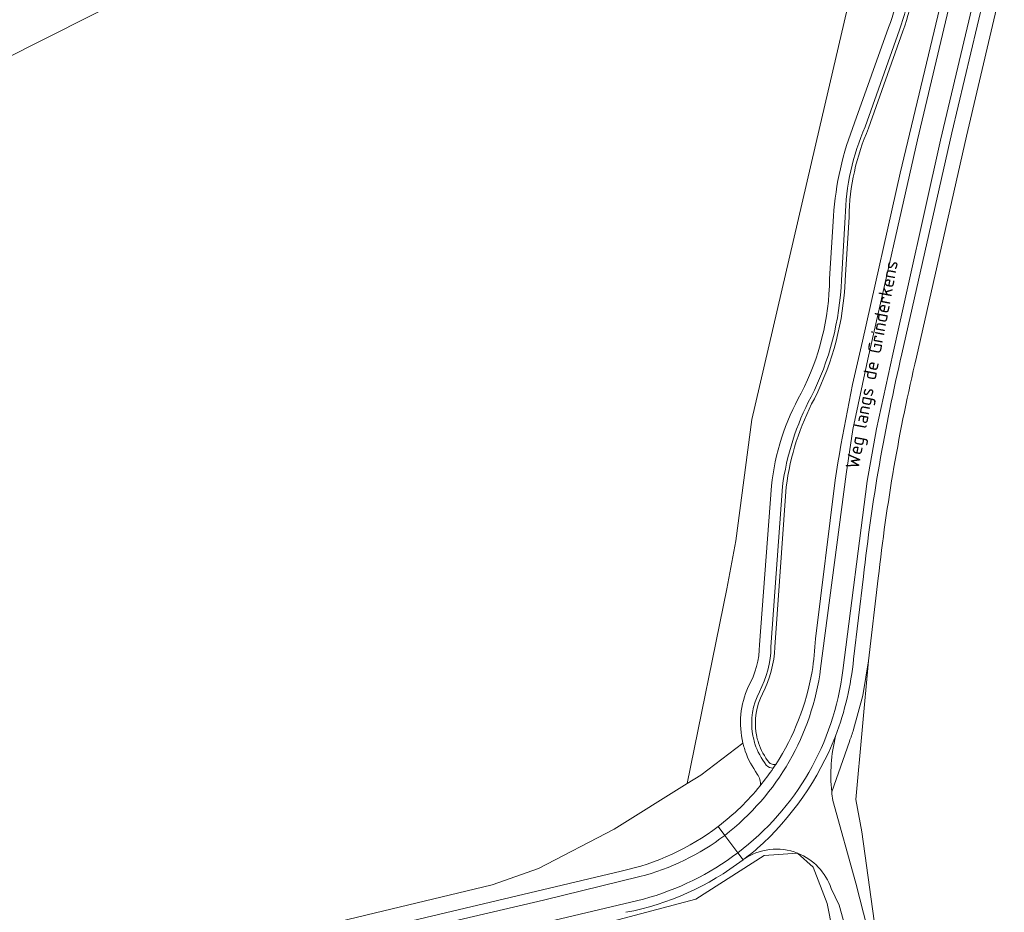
# Model space of a CAD drawing. Extents: x 184422 to 188298, y 343471 to 350189.
# Tile 372 of 513: x 187230 to 187363, y 348531 to 348652. Entities that reach past the tile are written whole.
import ezdxf
from ezdxf.enums import TextEntityAlignment as Align

# ---------------------------------------------------------------- set-up
doc = ezdxf.new("R2010")
doc.units = 0
for name, color, linetype, lineweight in [('B-WA-GR-BEPLANTING_CULTUUR_HEESTERS-GV', 252, 'Continuous', 18), ('B-WA-GR-BOUWLAND-GV', 252, 'Continuous', 13), ('B-WA-GR-FRUITTEELT-GV', 252, 'Continuous', 13), ('B-WA-GR-GROENVOORZIENING-GV', 252, 'Continuous', 18), ('B-WA-OG-TERREIN_CULTUURSCHEIDING-GV', 252, 'Continuous', 18), ('B-WA-OG-TOPOGRAFIE-T18', 252, 'Continuous', 18), ('B-WA-OG-WEG-GV', 252, 'Continuous', 18), ('B-WA-VH-ONVERHARD-GV', 252, 'Continuous', 18), ('B-WA-VH-VERHARDING_ASFALT-GV', 252, 'Continuous', 18), ('B-WA-VH-VERHARDING_HALFVERHARDING_GRIND-GV', 252, 'Continuous', 18)]:
    doc.layers.add(name, color=color, linetype=linetype, lineweight=lineweight)
doc.styles.add('NLCS-ISO-M1000-T18', font='NLCS-ISO.ttf', dxfattribs={"height": 1.8})

msp = doc.modelspace()

# ---------------------------------------------------------------- linework, layer by layer
at = {"layer": 'B-WA-GR-BEPLANTING_CULTUUR_HEESTERS-GV'}
for points in [[(187350.416, 348661.615, -0.0969329), (187348.661, 348650.233)], [(187350.416, 348661.615, -0.0969329), (187348.661, 348650.233)], [(187350.416, 348661.615, -0.0969329), (187348.661, 348650.233)], [(187349.132, 348650.065, 0.0971601), (187350.914, 348661.665)], [(187349.132, 348650.065, 0.0971601), (187350.914, 348661.665)], [(187349.132, 348650.065, 0.0971601), (187350.914, 348661.665)], [(187344.047, 348637.173, 0.0999444), (187341.373, 348625.029)], [(187344.047, 348637.173, 0.0999444), (187341.373, 348625.029)], [(187344.047, 348637.173, 0.0999444), (187341.373, 348625.029)], [(187341.873, 348625.009, -0.10025), (187344.512, 348636.988)], [(187341.873, 348625.009, -0.10025), (187344.512, 348636.988)], [(187341.873, 348625.009, -0.10025), (187344.512, 348636.988)], [(187340.847, 348616.549, -0.1084358), (187336.76, 348600.805)], [(187340.847, 348616.549, -0.1084358), (187336.76, 348600.805)], [(187340.847, 348616.549, -0.1084358), (187336.76, 348600.805)], [(187337.204, 348600.575, 0.1084619), (187341.346, 348616.524)], [(187337.204, 348600.575, 0.1084619), (187341.346, 348616.524)], [(187337.204, 348600.575, 0.1084619), (187341.346, 348616.524)], [(187336.76, 348600.805, 0.0897683), (187332.916, 348588.752)], [(187336.76, 348600.805, 0.0897683), (187332.916, 348588.752)], [(187336.76, 348600.805, 0.0897683), (187332.916, 348588.752)], [(187333.414, 348588.702, -0.089772), (187337.204, 348600.575)], [(187333.414, 348588.702, -0.089772), (187337.204, 348600.575)], [(187333.414, 348588.702, -0.089772), (187337.204, 348600.575)], [(187331.369, 348567.159, -0.1131642), (187329.807, 348561.121)], [(187331.369, 348567.159, -0.1131642), (187329.807, 348561.121)], [(187331.369, 348567.159, -0.1131642), (187329.807, 348561.121)], [(187330.238, 348560.866, 0.1134926), (187331.868, 348567.134)], [(187330.238, 348560.866, 0.1134926), (187331.868, 348567.134)], [(187330.238, 348560.866, 0.1134926), (187331.868, 348567.134)], [(187329.807, 348561.121, 0.1632211), (187328.89, 348555.43)], [(187329.807, 348561.121, 0.1632211), (187328.89, 348555.43)], [(187329.807, 348561.121, 0.1632211), (187328.89, 348555.43)], [(187329.383, 348555.511, -0.1622582), (187330.238, 348560.866)], [(187329.383, 348555.511, -0.1622582), (187330.238, 348560.866)], [(187329.383, 348555.511, -0.1622582), (187330.238, 348560.866)], [(187328.89, 348555.43, 0.0154257), (187328.992, 348554.906)], [(187328.89, 348555.43, 0.0154257), (187328.992, 348554.906)], [(187328.89, 348555.43, 0.0154257), (187328.992, 348554.906)], [(187328.992, 348554.906, 0.0222455), (187329.209, 348554.115)], [(187328.992, 348554.906, 0.0222455), (187329.209, 348554.115)], [(187328.992, 348554.906, 0.0222455), (187329.209, 348554.115)], [(187329.48, 348555.017, -0.0144095), (187329.383, 348555.511)], [(187329.48, 348555.017, -0.0144095), (187329.383, 348555.511)], [(187329.48, 348555.017, -0.0144095), (187329.383, 348555.511)], [(187329.685, 348554.269, -0.0238663), (187329.48, 348555.017)], [(187329.685, 348554.269, -0.0238663), (187329.48, 348555.017)], [(187329.685, 348554.269, -0.0238663), (187329.48, 348555.017)], [(187329.209, 348554.115, 0.0899472), (187330.74, 348551.262)], [(187329.209, 348554.115, 0.0899472), (187330.74, 348551.262)], [(187329.209, 348554.115, 0.0899472), (187330.74, 348551.262)], [(187331.124, 348551.583, -0.0896775), (187329.685, 348554.269)], [(187331.124, 348551.583, -0.0896775), (187329.685, 348554.269)], [(187331.124, 348551.583, -0.0896775), (187329.685, 348554.269)], [(187330.74, 348551.262, 0.219358), (187331.675, 348550.841)], [(187330.74, 348551.262, 0.219358), (187331.675, 348550.841)], [(187330.74, 348551.262, 0.219358), (187331.675, 348550.841)], [(187331.671, 348551.341, -0.2183647), (187331.124, 348551.583)], [(187331.671, 348551.341, -0.2183647), (187331.124, 348551.583)], [(187331.671, 348551.341, -0.2183647), (187331.124, 348551.583)], [(187331.675, 348550.841, 0.0045504), (187332.011, 348551.349)], [(187331.675, 348550.841, 0.0045504), (187332.011, 348551.349)], [(187331.675, 348550.841, 0.0045504), (187332.011, 348551.349)]]:
    msp.add_lwpolyline(points, format="xyb", dxfattribs=at)
at = {"layer": 'B-WA-GR-BEPLANTING_CULTUUR_HEESTERS-GV', "flags": 128}
for points in [[(187348.661, 348650.233), (187344.047, 348637.173)], [(187348.661, 348650.233), (187344.047, 348637.173)], [(187348.661, 348650.233), (187344.047, 348637.173)], [(187344.512, 348636.988), (187349.132, 348650.065)], [(187344.512, 348636.988), (187349.132, 348650.065)], [(187344.512, 348636.988), (187349.132, 348650.065)], [(187341.373, 348625.029), (187340.847, 348616.549)], [(187341.373, 348625.029), (187340.847, 348616.549)], [(187341.373, 348625.029), (187340.847, 348616.549)], [(187341.346, 348616.524), (187341.873, 348625.009)], [(187341.346, 348616.524), (187341.873, 348625.009)], [(187341.346, 348616.524), (187341.873, 348625.009)], [(187332.916, 348588.752), (187331.369, 348567.159)], [(187332.916, 348588.752), (187331.369, 348567.159)], [(187332.916, 348588.752), (187331.369, 348567.159)], [(187331.868, 348567.134), (187333.414, 348588.702)], [(187331.868, 348567.134), (187333.414, 348588.702)], [(187331.868, 348567.134), (187333.414, 348588.702)], [(187332.011, 348551.349), (187331.671, 348551.341)], [(187332.011, 348551.349), (187331.671, 348551.341)], [(187332.011, 348551.349), (187331.671, 348551.341)]]:
    msp.add_lwpolyline(points, dxfattribs=at)
at = {"layer": 'B-WA-GR-BOUWLAND-GV', "flags": 128}
for points in [[(187259.811, 348526.97), (187293.83, 348535.152), (187300.044, 348537.314), (187310.257, 348542.605), (187320.078, 348548.757), (187325.415, 348574.983), (187326.644, 348581.437), (187328.793, 348597.78), (187337.857, 348636.807), (187347.171, 348676.906), (187349.011, 348679.483), (187315.708, 348689.941), (187269.955, 348667.359), (187209.582, 348636.947), (187200.146, 348649.014), (187202.611, 348653.656)], [(187259.811, 348526.97), (187293.83, 348535.152), (187300.044, 348537.314), (187310.257, 348542.605), (187320.078, 348548.757), (187325.415, 348574.983), (187326.644, 348581.437), (187328.793, 348597.78), (187337.857, 348636.807), (187347.171, 348676.906), (187349.011, 348679.483), (187315.708, 348689.941), (187269.955, 348667.359), (187209.582, 348636.947), (187200.146, 348649.014), (187202.611, 348653.656)], [(187259.811, 348526.97), (187293.83, 348535.152), (187300.044, 348537.314), (187310.257, 348542.605), (187320.078, 348548.757), (187325.415, 348574.983), (187326.644, 348581.437), (187328.793, 348597.78), (187337.857, 348636.807), (187347.171, 348676.906), (187349.011, 348679.483), (187315.708, 348689.941), (187269.955, 348667.359), (187209.582, 348636.947), (187200.146, 348649.014), (187202.611, 348653.656)], [(187362.781, 348657.519), (187357.677, 348635.925), (187350.944, 348606.161)], [(187362.781, 348657.519), (187357.677, 348635.925), (187350.944, 348606.161)], [(187362.781, 348657.519), (187357.677, 348635.925), (187350.944, 348606.161)], [(187345.809, 348576.417), (187344.477, 348565.295), (187342.806, 348546.612), (187343.595, 348542.287), (187348.356, 348507.946)], [(187345.809, 348576.417), (187344.477, 348565.295), (187342.806, 348546.612), (187343.595, 348542.287), (187348.356, 348507.946)], [(187345.809, 348576.417), (187344.477, 348565.295), (187342.806, 348546.612), (187343.595, 348542.287), (187348.356, 348507.946)]]:
    msp.add_lwpolyline(points, dxfattribs=at)
at = {"layer": 'B-WA-GR-BOUWLAND-GV'}
msp.add_lwpolyline([(187350.944, 348606.161, 0.0302944), (187345.809, 348576.417)], format="xyb", dxfattribs=at)
msp.add_lwpolyline([(187350.944, 348606.161, 0.0302944), (187345.809, 348576.417)], format="xyb", dxfattribs=at)
msp.add_lwpolyline([(187350.944, 348606.161, 0.0302944), (187345.809, 348576.417)], format="xyb", dxfattribs=at)
at = {"layer": 'B-WA-GR-FRUITTEELT-GV', "flags": 128}
msp.add_lwpolyline([(187345.271, 348500.577), (187338.924, 348532.608), (187337.054, 348537.518), (187334.952, 348539.387), (187334.946, 348539.389), (187330.442, 348539.078), (187321.27, 348533.192), (187277.895, 348521.735)], dxfattribs=at)
msp.add_lwpolyline([(187345.271, 348500.577), (187338.924, 348532.608), (187337.054, 348537.518), (187334.952, 348539.387), (187334.946, 348539.389), (187330.442, 348539.078), (187321.27, 348533.192), (187277.895, 348521.735)], dxfattribs=at)
msp.add_lwpolyline([(187345.271, 348500.577), (187338.924, 348532.608), (187337.054, 348537.518), (187334.952, 348539.387), (187334.946, 348539.389), (187330.442, 348539.078), (187321.27, 348533.192), (187277.895, 348521.735)], dxfattribs=at)
at = {"layer": 'B-WA-GR-GROENVOORZIENING-GV', "flags": 128}
for points in [[(187339.703, 348546.497), (187342.788, 348535.366), (187344.371, 348529.188), (187346.71, 348515.573), (187348.027, 348506.722), (187350.297, 348491.734), (187352.011, 348481.852), (187353.308, 348473.947), (187353.817, 348469.171), (187354.095, 348464.065), (187355.465, 348460.5), (187355.38, 348462.227), (187355.219, 348465.509), (187354.75, 348468.766), (187352.355, 348485.386), (187348.356, 348507.946), (187343.595, 348542.287), (187342.806, 348546.612), (187344.477, 348565.295), (187343.744, 348560.612), (187342.499, 348556.038)], [(187339.703, 348546.497), (187342.788, 348535.366), (187344.371, 348529.188), (187346.71, 348515.573), (187348.027, 348506.722), (187350.297, 348491.734), (187352.011, 348481.852), (187353.308, 348473.947), (187353.817, 348469.171), (187354.095, 348464.065), (187355.465, 348460.5), (187355.38, 348462.227), (187355.219, 348465.509), (187354.75, 348468.766), (187352.355, 348485.386), (187348.356, 348507.946), (187343.595, 348542.287), (187342.806, 348546.612), (187344.477, 348565.295), (187343.744, 348560.612), (187342.499, 348556.038)], [(187339.703, 348546.497), (187342.788, 348535.366), (187344.371, 348529.188), (187346.71, 348515.573), (187348.027, 348506.722), (187350.297, 348491.734), (187352.011, 348481.852), (187353.308, 348473.947), (187353.817, 348469.171), (187354.095, 348464.065), (187355.465, 348460.5), (187355.38, 348462.227), (187355.219, 348465.509), (187354.75, 348468.766), (187352.355, 348485.386), (187348.356, 348507.946), (187343.595, 348542.287), (187342.806, 348546.612), (187344.477, 348565.295), (187343.744, 348560.612), (187342.499, 348556.038)], [(187341.929, 348554.431), (187339.549, 348547.657)], [(187341.929, 348554.431), (187339.549, 348547.657)], [(187341.929, 348554.431), (187339.549, 348547.657)]]:
    msp.add_lwpolyline(points, dxfattribs=at)
at = {"layer": 'B-WA-GR-GROENVOORZIENING-GV'}
for points in [[(187342.499, 348556.038, -0.0098241), (187341.929, 348554.431)], [(187342.499, 348556.038, -0.0098241), (187341.929, 348554.431)], [(187342.499, 348556.038, -0.0098241), (187341.929, 348554.431)], [(187339.549, 348547.657, 0.0137791), (187339.703, 348546.497)], [(187339.549, 348547.657, 0.0137791), (187339.703, 348546.497)], [(187339.549, 348547.657, 0.0137791), (187339.703, 348546.497)]]:
    msp.add_lwpolyline(points, format="xyb", dxfattribs=at)
at = {"layer": 'B-WA-OG-TERREIN_CULTUURSCHEIDING-GV', "flags": 128}
for points in [[(187202.611, 348653.656), (187200.146, 348649.014), (187209.582, 348636.947), (187269.955, 348667.359), (187315.708, 348689.941), (187349.011, 348679.483), (187347.171, 348676.906), (187337.857, 348636.807), (187328.793, 348597.78), (187326.644, 348581.437), (187325.415, 348574.983), (187320.078, 348548.757), (187321.929, 348549.916), (187327.564, 348554.202), (187327.589, 348554.225)], [(187202.611, 348653.656), (187200.146, 348649.014), (187209.582, 348636.947), (187269.955, 348667.359), (187315.708, 348689.941), (187349.011, 348679.483), (187347.171, 348676.906), (187337.857, 348636.807), (187328.793, 348597.78), (187326.644, 348581.437), (187325.415, 348574.983), (187320.078, 348548.757), (187321.929, 348549.916), (187327.564, 348554.202), (187327.589, 348554.225)], [(187202.611, 348653.656), (187200.146, 348649.014), (187209.582, 348636.947), (187269.955, 348667.359), (187315.708, 348689.941), (187349.011, 348679.483), (187347.171, 348676.906), (187337.857, 348636.807), (187328.793, 348597.78), (187326.644, 348581.437), (187325.415, 348574.983), (187320.078, 348548.757), (187321.929, 348549.916), (187327.564, 348554.202), (187327.589, 348554.225)], [(187343.671, 348608.309), (187348.77, 348630.942), (187356.116, 348661.705)], [(187343.671, 348608.309), (187348.77, 348630.942), (187356.116, 348661.705)], [(187343.671, 348608.309), (187348.77, 348630.942), (187356.116, 348661.705)], [(187342.629, 348637.703), (187347.202, 348650.552)], [(187342.629, 348637.703), (187347.202, 348650.552)], [(187342.629, 348637.703), (187347.202, 348650.552)], [(187349.132, 348650.065), (187344.512, 348636.988)], [(187349.132, 348650.065), (187344.512, 348636.988)], [(187349.132, 348650.065), (187344.512, 348636.988)], [(187339.264, 348616.708), (187339.785, 348625.147)], [(187339.264, 348616.708), (187339.785, 348625.147)], [(187339.264, 348616.708), (187339.785, 348625.147)], [(187341.873, 348625.009), (187341.346, 348616.524)], [(187341.873, 348625.009), (187341.346, 348616.524)], [(187341.873, 348625.009), (187341.346, 348616.524)], [(187337.344, 348568.257), (187340, 348589.6)], [(187337.344, 348568.257), (187340, 348589.6)], [(187337.344, 348568.257), (187340, 348589.6)], [(187329.815, 348567.458), (187331.447, 348588.821)], [(187329.815, 348567.458), (187331.447, 348588.821)], [(187329.815, 348567.458), (187331.447, 348588.821)], [(187333.414, 348588.702), (187331.868, 348567.134)], [(187333.414, 348588.702), (187331.868, 348567.134)], [(187333.414, 348588.702), (187331.868, 348567.134)], [(187331.671, 348551.341), (187332.011, 348551.349)], [(187331.671, 348551.341), (187332.011, 348551.349)], [(187331.671, 348551.341), (187332.011, 348551.349)]]:
    msp.add_lwpolyline(points, dxfattribs=at)
at = {"layer": 'B-WA-OG-TERREIN_CULTUURSCHEIDING-GV'}
for points in [[(187347.202, 348650.552, 0.1018921), (187349.037, 348661.495)], [(187347.202, 348650.552, 0.1018921), (187349.037, 348661.495)], [(187347.202, 348650.552, 0.1018921), (187349.037, 348661.495)], [(187350.914, 348661.665, -0.0971601), (187349.132, 348650.065)], [(187350.914, 348661.665, -0.0971601), (187349.132, 348650.065)], [(187350.914, 348661.665, -0.0971601), (187349.132, 348650.065)], [(187339.785, 348625.147, -0.0786225), (187342.629, 348637.703)], [(187339.785, 348625.147, -0.0786225), (187342.629, 348637.703)], [(187339.785, 348625.147, -0.0786225), (187342.629, 348637.703)], [(187344.512, 348636.988, 0.10025), (187341.873, 348625.009)], [(187344.512, 348636.988, 0.10025), (187341.873, 348625.009)], [(187344.512, 348636.988, 0.10025), (187341.873, 348625.009)], [(187335.438, 348601.305, 0.1146885), (187339.264, 348616.708)], [(187335.438, 348601.305, 0.1146885), (187339.264, 348616.708)], [(187335.438, 348601.305, 0.1146885), (187339.264, 348616.708)], [(187341.346, 348616.524, -0.1084619), (187337.204, 348600.575)], [(187341.346, 348616.524, -0.1084619), (187337.204, 348600.575)], [(187341.346, 348616.524, -0.1084619), (187337.204, 348600.575)], [(187340, 348589.6, -0.0198321), (187343.671, 348608.309)], [(187340, 348589.6, -0.0198321), (187343.671, 348608.309)], [(187340, 348589.6, -0.0198321), (187343.671, 348608.309)], [(187331.447, 348588.821, -0.1061919), (187335.438, 348601.305)], [(187331.447, 348588.821, -0.1061919), (187335.438, 348601.305)], [(187331.447, 348588.821, -0.1061919), (187335.438, 348601.305)], [(187337.204, 348600.575, 0.089772), (187333.414, 348588.702)], [(187337.204, 348600.575, 0.089772), (187333.414, 348588.702)], [(187337.204, 348600.575, 0.089772), (187333.414, 348588.702)], [(187336.891, 348563.843, 0.0333242), (187337.344, 348568.257)], [(187336.891, 348563.843, 0.0333242), (187337.344, 348568.257)], [(187336.891, 348563.843, 0.0333242), (187337.344, 348568.257)], [(187328.31, 348561.778, 0.1273075), (187329.815, 348567.458)], [(187328.31, 348561.778, 0.1273075), (187329.815, 348567.458)], [(187328.31, 348561.778, 0.1273075), (187329.815, 348567.458)], [(187331.868, 348567.134, -0.1134926), (187330.238, 348560.866)], [(187331.868, 348567.134, -0.1134926), (187330.238, 348560.866)], [(187331.868, 348567.134, -0.1134926), (187330.238, 348560.866)], [(187332.011, 348551.349, 0.1019796), (187336.891, 348563.843)], [(187332.011, 348551.349, 0.1019796), (187336.891, 348563.843)], [(187332.011, 348551.349, 0.1019796), (187336.891, 348563.843)], [(187327.589, 348554.225, -0.1672238), (187328.31, 348561.778)], [(187327.589, 348554.225, -0.1672238), (187328.31, 348561.778)], [(187327.589, 348554.225, -0.1672238), (187328.31, 348561.778)], [(187330.238, 348560.866, 0.1622582), (187329.383, 348555.511)], [(187330.238, 348560.866, 0.1622582), (187329.383, 348555.511)], [(187330.238, 348560.866, 0.1622582), (187329.383, 348555.511)], [(187329.383, 348555.511, 0.0144095), (187329.48, 348555.017)], [(187329.383, 348555.511, 0.0144095), (187329.48, 348555.017)], [(187329.383, 348555.511, 0.0144095), (187329.48, 348555.017)], [(187329.48, 348555.017, 0.0238663), (187329.685, 348554.269)], [(187329.48, 348555.017, 0.0238663), (187329.685, 348554.269)], [(187329.48, 348555.017, 0.0238663), (187329.685, 348554.269)], [(187329.685, 348554.269, 0.0896775), (187331.124, 348551.583)], [(187329.685, 348554.269, 0.0896775), (187331.124, 348551.583)], [(187329.685, 348554.269, 0.0896775), (187331.124, 348551.583)], [(187331.124, 348551.583, 0.2183647), (187331.671, 348551.341)], [(187331.124, 348551.583, 0.2183647), (187331.671, 348551.341)], [(187331.124, 348551.583, 0.2183647), (187331.671, 348551.341)]]:
    msp.add_lwpolyline(points, format="xyb", dxfattribs=at)
at = {"layer": 'B-WA-OG-WEG-GV', "flags": 128}
for points in [[(187360.829, 348657.952), (187355.729, 348636.376), (187348.996, 348606.612)], [(187360.829, 348657.952), (187355.729, 348636.376), (187348.996, 348606.612)], [(187360.829, 348657.952), (187355.729, 348636.376), (187348.996, 348606.612)], [(187350.944, 348606.161), (187357.677, 348635.925), (187362.781, 348657.519)], [(187350.944, 348606.161), (187357.677, 348635.925), (187362.781, 348657.519)], [(187350.944, 348606.161), (187357.677, 348635.925), (187362.781, 348657.519)], [(187343.823, 348576.647), (187342.489, 348565.514)], [(187343.823, 348576.647), (187342.489, 348565.514)], [(187343.823, 348576.647), (187342.489, 348565.514)], [(187342.499, 348556.038), (187343.744, 348560.612), (187344.477, 348565.295), (187345.809, 348576.417)], [(187342.499, 348556.038), (187343.744, 348560.612), (187344.477, 348565.295), (187345.809, 348576.417)], [(187342.499, 348556.038), (187343.744, 348560.612), (187344.477, 348565.295), (187345.809, 348576.417)], [(187327.589, 348554.225), (187327.564, 348554.202), (187321.929, 348549.916), (187320.078, 348548.757), (187310.257, 348542.605), (187300.044, 348537.314), (187293.83, 348535.152), (187259.811, 348526.97)], [(187327.589, 348554.225), (187327.564, 348554.202), (187321.929, 348549.916), (187320.078, 348548.757), (187310.257, 348542.605), (187300.044, 348537.314), (187293.83, 348535.152), (187259.811, 348526.97)], [(187327.589, 348554.225), (187327.564, 348554.202), (187321.929, 348549.916), (187320.078, 348548.757), (187310.257, 348542.605), (187300.044, 348537.314), (187293.83, 348535.152), (187259.811, 348526.97)], [(187339.549, 348547.657), (187341.929, 348554.431)], [(187339.549, 348547.657), (187341.929, 348554.431)], [(187339.549, 348547.657), (187341.929, 348554.431)], [(187277.895, 348521.735), (187321.27, 348533.192), (187330.442, 348539.078), (187334.946, 348539.389)], [(187277.895, 348521.735), (187321.27, 348533.192), (187330.442, 348539.078), (187334.946, 348539.389)], [(187277.895, 348521.735), (187321.27, 348533.192), (187330.442, 348539.078), (187334.946, 348539.389)], [(187334.952, 348539.387), (187337.054, 348537.518), (187338.924, 348532.608), (187345.271, 348500.577), (187346.483, 348488.798), (187349.046, 348478.888), (187350.325, 348473.354), (187350.38, 348469.599), (187349.491, 348463.406), (187348.098, 348460.288), (187348.109, 348460.265)], [(187334.952, 348539.387), (187337.054, 348537.518), (187338.924, 348532.608), (187345.271, 348500.577), (187346.483, 348488.798), (187349.046, 348478.888), (187350.325, 348473.354), (187350.38, 348469.599), (187349.491, 348463.406), (187348.098, 348460.288), (187348.109, 348460.265)], [(187334.952, 348539.387), (187337.054, 348537.518), (187338.924, 348532.608), (187345.271, 348500.577), (187346.483, 348488.798), (187349.046, 348478.888), (187350.325, 348473.354), (187350.38, 348469.599), (187349.491, 348463.406), (187348.098, 348460.288), (187348.109, 348460.265)], [(187327.644, 348538.529), (187327.613, 348538.507)], [(187327.644, 348538.529), (187327.613, 348538.507)], [(187327.644, 348538.529), (187327.613, 348538.507)], [(187234.018, 348518.65), (187311.204, 348536.974)], [(187234.018, 348518.65), (187311.204, 348536.974)], [(187234.018, 348518.65), (187311.204, 348536.974)], [(187348.109, 348460.265), (187348.823, 348460.249), (187349.398, 348460.247), (187349.568, 348460.693), (187350.667, 348463.571), (187350.853, 348466.426), (187351.177, 348470.049), (187351.177, 348472.794), (187350.853, 348475.1), (187349.37, 348482.072), (187347.425, 348493.436), (187344.645, 348508.863), (187343.07, 348519.404), (187341.31, 348529.67), (187340.569, 348532.415), (187339.468, 348534.646)], [(187348.109, 348460.265), (187348.823, 348460.249), (187349.398, 348460.247), (187349.568, 348460.693), (187350.667, 348463.571), (187350.853, 348466.426), (187351.177, 348470.049), (187351.177, 348472.794), (187350.853, 348475.1), (187349.37, 348482.072), (187347.425, 348493.436), (187344.645, 348508.863), (187343.07, 348519.404), (187341.31, 348529.67), (187340.569, 348532.415), (187339.468, 348534.646)], [(187348.109, 348460.265), (187348.823, 348460.249), (187349.398, 348460.247), (187349.568, 348460.693), (187350.667, 348463.571), (187350.853, 348466.426), (187351.177, 348470.049), (187351.177, 348472.794), (187350.853, 348475.1), (187349.37, 348482.072), (187347.425, 348493.436), (187344.645, 348508.863), (187343.07, 348519.404), (187341.31, 348529.67), (187340.569, 348532.415), (187339.468, 348534.646)]]:
    msp.add_lwpolyline(points, dxfattribs=at)
at = {"layer": 'B-WA-OG-WEG-GV'}
for points in [[(187348.996, 348606.612, 0.030271), (187343.823, 348576.647)], [(187348.996, 348606.612, 0.030271), (187343.823, 348576.647)], [(187348.996, 348606.612, 0.030271), (187343.823, 348576.647)], [(187345.809, 348576.417, -0.0302944), (187350.944, 348606.161)], [(187345.809, 348576.417, -0.0302944), (187350.944, 348606.161)], [(187345.809, 348576.417, -0.0302944), (187350.944, 348606.161)], [(187342.489, 348565.514, -0.0654591), (187340.058, 348555.138)], [(187342.489, 348565.514, -0.0654591), (187340.058, 348555.138)], [(187342.489, 348565.514, -0.0654591), (187340.058, 348555.138)], [(187341.929, 348554.431, 0.0098241), (187342.499, 348556.038)], [(187341.929, 348554.431, 0.0098241), (187342.499, 348556.038)], [(187341.929, 348554.431, 0.0098241), (187342.499, 348556.038)], [(187340.058, 348555.138, 0.0864946), (187339.549, 348547.657)], [(187340.058, 348555.138, 0.0864946), (187339.549, 348547.657)], [(187340.058, 348555.138, 0.0864946), (187339.549, 348547.657)], [(187327.67, 348553.906, -0.0095825), (187327.589, 348554.225)], [(187327.67, 348553.906, -0.0095825), (187327.589, 348554.225)], [(187327.67, 348553.906, -0.0095825), (187327.589, 348554.225)], [(187327.908, 348553.135, -0.0169443), (187327.67, 348553.906)], [(187327.908, 348553.135, -0.0169443), (187327.67, 348553.906)], [(187327.908, 348553.135, -0.0169443), (187327.67, 348553.906)], [(187329.529, 348550.046, -0.0752597), (187327.908, 348553.135)], [(187329.529, 348550.046, -0.0752597), (187327.908, 348553.135)], [(187329.529, 348550.046, -0.0752597), (187327.908, 348553.135)], [(187329.919, 348548.475, 0.1922385), (187329.529, 348550.046)], [(187329.919, 348548.475, 0.1922385), (187329.529, 348550.046)], [(187329.919, 348548.475, 0.1922385), (187329.529, 348550.046)], [(187324.248, 348542.987, 0.0595933), (187329.919, 348548.475)], [(187324.248, 348542.987, 0.0595933), (187329.919, 348548.475)], [(187324.248, 348542.987, 0.0595933), (187329.919, 348548.475)], [(187311.204, 348536.974, 0.1094043), (187324.248, 348542.987)], [(187311.204, 348536.974, 0.1094043), (187324.248, 348542.987)], [(187311.204, 348536.974, 0.1094043), (187324.248, 348542.987)], [(187334.946, 348539.389, 0.2522765), (187327.644, 348538.529)], [(187334.946, 348539.389, 0.2522765), (187327.644, 348538.529)], [(187334.946, 348539.389, 0.2522765), (187327.644, 348538.529)], [(187339.468, 348534.646, 0.2202643), (187334.952, 348539.387)], [(187339.468, 348534.646, 0.2202643), (187334.952, 348539.387)], [(187339.468, 348534.646, 0.2202643), (187334.952, 348539.387)], [(187327.613, 348538.507, -0.117267), (187311.825, 348531.435)], [(187327.613, 348538.507, -0.117267), (187311.825, 348531.435)], [(187327.613, 348538.507, -0.117267), (187311.825, 348531.435)]]:
    msp.add_lwpolyline(points, format="xyb", dxfattribs=at)
at = {"layer": 'B-WA-VH-ONVERHARD-GV'}
for points in [[(187340.058, 348555.138, -0.11794), (187329.495, 348540.002)], [(187340.058, 348555.138, -0.11794), (187329.495, 348540.002)], [(187340.058, 348555.138, -0.11794), (187329.495, 348540.002)], [(187339.549, 348547.657, -0.0864946), (187340.058, 348555.138)], [(187339.549, 348547.657, -0.0864946), (187340.058, 348555.138)], [(187339.549, 348547.657, -0.0864946), (187340.058, 348555.138)], [(187339.703, 348546.497, -0.0137791), (187339.549, 348547.657)], [(187339.703, 348546.497, -0.0137791), (187339.549, 348547.657)], [(187339.703, 348546.497, -0.0137791), (187339.549, 348547.657)], [(187329.495, 348540.002, -0.0252859), (187327.644, 348538.529)], [(187329.495, 348540.002, -0.0252859), (187327.644, 348538.529)], [(187329.495, 348540.002, -0.0252859), (187327.644, 348538.529)], [(187327.644, 348538.529, -0.2522765), (187334.946, 348539.389)], [(187327.644, 348538.529, -0.2522765), (187334.946, 348539.389)], [(187327.644, 348538.529, -0.2522765), (187334.946, 348539.389)], [(187334.952, 348539.387, -0.2202643), (187339.468, 348534.646)], [(187334.952, 348539.387, -0.2202643), (187339.468, 348534.646)], [(187334.952, 348539.387, -0.2202643), (187339.468, 348534.646)]]:
    msp.add_lwpolyline(points, format="xyb", dxfattribs=at)
at = {"layer": 'B-WA-VH-ONVERHARD-GV', "flags": 128}
for points in [[(187349.398, 348460.247), (187349.476, 348460.247), (187353.973, 348460.235), (187354.032, 348460.246), (187355.465, 348460.5), (187354.095, 348464.065), (187353.817, 348469.171), (187353.308, 348473.947), (187352.011, 348481.852), (187350.297, 348491.734), (187348.027, 348506.722), (187346.71, 348515.573), (187344.371, 348529.188), (187342.788, 348535.366), (187339.703, 348546.497)], [(187349.398, 348460.247), (187349.476, 348460.247), (187353.973, 348460.235), (187354.032, 348460.246), (187355.465, 348460.5), (187354.095, 348464.065), (187353.817, 348469.171), (187353.308, 348473.947), (187352.011, 348481.852), (187350.297, 348491.734), (187348.027, 348506.722), (187346.71, 348515.573), (187344.371, 348529.188), (187342.788, 348535.366), (187339.703, 348546.497)], [(187349.398, 348460.247), (187349.476, 348460.247), (187353.973, 348460.235), (187354.032, 348460.246), (187355.465, 348460.5), (187354.095, 348464.065), (187353.817, 348469.171), (187353.308, 348473.947), (187352.011, 348481.852), (187350.297, 348491.734), (187348.027, 348506.722), (187346.71, 348515.573), (187344.371, 348529.188), (187342.788, 348535.366), (187339.703, 348546.497)], [(187334.946, 348539.389), (187334.952, 348539.387)], [(187334.946, 348539.389), (187334.952, 348539.387)], [(187334.946, 348539.389), (187334.952, 348539.387)], [(187339.468, 348534.646), (187340.569, 348532.415), (187341.31, 348529.67), (187343.07, 348519.404), (187344.645, 348508.863), (187347.425, 348493.436), (187349.37, 348482.072), (187350.853, 348475.1), (187351.177, 348472.794), (187351.177, 348470.049), (187350.853, 348466.426), (187350.667, 348463.571), (187349.568, 348460.693), (187349.398, 348460.247)], [(187339.468, 348534.646), (187340.569, 348532.415), (187341.31, 348529.67), (187343.07, 348519.404), (187344.645, 348508.863), (187347.425, 348493.436), (187349.37, 348482.072), (187350.853, 348475.1), (187351.177, 348472.794), (187351.177, 348470.049), (187350.853, 348466.426), (187350.667, 348463.571), (187349.568, 348460.693), (187349.398, 348460.247)], [(187339.468, 348534.646), (187340.569, 348532.415), (187341.31, 348529.67), (187343.07, 348519.404), (187344.645, 348508.863), (187347.425, 348493.436), (187349.37, 348482.072), (187350.853, 348475.1), (187351.177, 348472.794), (187351.177, 348470.049), (187350.853, 348466.426), (187350.667, 348463.571), (187349.568, 348460.693), (187349.398, 348460.247)]]:
    msp.add_lwpolyline(points, dxfattribs=at)
at = {"layer": 'B-WA-VH-VERHARDING_ASFALT-GV', "flags": 128}
for points in [[(187356.116, 348661.705), (187348.77, 348630.942), (187343.671, 348608.309)], [(187356.116, 348661.705), (187348.77, 348630.942), (187343.671, 348608.309)], [(187356.116, 348661.705), (187348.77, 348630.942), (187343.671, 348608.309)], [(187348.996, 348606.612), (187355.729, 348636.376), (187360.829, 348657.952)], [(187348.996, 348606.612), (187355.729, 348636.376), (187360.829, 348657.952)], [(187348.996, 348606.612), (187355.729, 348636.376), (187360.829, 348657.952)], [(187356.132, 348656.638), (187351.114, 348635.421), (187344.387, 348605.894), (187342.391, 348596.434), (187341.479, 348590.421), (187338.05, 348564.253)], [(187338.05, 348564.253), (187341.479, 348590.421), (187342.391, 348596.434), (187344.387, 348605.894), (187351.114, 348635.421), (187356.132, 348656.638)], [(187356.132, 348656.638), (187351.114, 348635.421), (187344.387, 348605.894), (187342.391, 348596.434), (187341.479, 348590.421), (187338.05, 348564.253)], [(187338.05, 348564.253), (187341.479, 348590.421), (187342.391, 348596.434), (187344.387, 348605.894), (187351.114, 348635.421), (187356.132, 348656.638)], [(187356.132, 348656.638), (187351.114, 348635.421), (187344.387, 348605.894), (187342.391, 348596.434), (187341.479, 348590.421), (187338.05, 348564.253)], [(187338.05, 348564.253), (187341.479, 348590.421), (187342.391, 348596.434), (187344.387, 348605.894), (187351.114, 348635.421), (187356.132, 348656.638)], [(187341.02, 348563.971), (187344.33, 348589.475), (187345.584, 348596.502), (187347.751, 348606.569), (187354.193, 348635.354), (187359.039, 348655.827)], [(187359.039, 348655.827), (187354.193, 348635.354), (187347.751, 348606.569), (187345.584, 348596.502), (187344.33, 348589.475), (187341.02, 348563.971)], [(187341.02, 348563.971), (187344.33, 348589.475), (187345.584, 348596.502), (187347.751, 348606.569), (187354.193, 348635.354), (187359.039, 348655.827)], [(187359.039, 348655.827), (187354.193, 348635.354), (187347.751, 348606.569), (187345.584, 348596.502), (187344.33, 348589.475), (187341.02, 348563.971)], [(187341.02, 348563.971), (187344.33, 348589.475), (187345.584, 348596.502), (187347.751, 348606.569), (187354.193, 348635.354), (187359.039, 348655.827)], [(187359.039, 348655.827), (187354.193, 348635.354), (187347.751, 348606.569), (187345.584, 348596.502), (187344.33, 348589.475), (187341.02, 348563.971)], [(187340, 348589.6), (187337.344, 348568.257)], [(187340, 348589.6), (187337.344, 348568.257)], [(187340, 348589.6), (187337.344, 348568.257)], [(187342.489, 348565.514), (187343.823, 348576.647)], [(187342.489, 348565.514), (187343.823, 348576.647)], [(187342.489, 348565.514), (187343.823, 348576.647)], [(187325.142, 348541.796), (187324.248, 348542.987)], [(187324.248, 348542.987), (187325.142, 348541.796)], [(187325.142, 348541.796), (187324.248, 348542.987)], [(187324.248, 348542.987), (187325.142, 348541.796)], [(187325.142, 348541.796), (187324.248, 348542.987)], [(187324.248, 348542.987), (187325.142, 348541.796)], [(187325.142, 348541.796), (187326.897, 348539.46)], [(187326.897, 348539.46), (187325.142, 348541.796)], [(187325.142, 348541.796), (187326.897, 348539.46)], [(187326.897, 348539.46), (187325.142, 348541.796)], [(187325.142, 348541.796), (187326.897, 348539.46)], [(187326.897, 348539.46), (187325.142, 348541.796)], [(187326.897, 348539.46), (187327.613, 348538.507), (187327.644, 348538.529)], [(187327.613, 348538.507), (187326.897, 348539.46)], [(187326.897, 348539.46), (187327.613, 348538.507), (187327.644, 348538.529)], [(187327.613, 348538.507), (187326.897, 348539.46)], [(187326.897, 348539.46), (187327.613, 348538.507), (187327.644, 348538.529)], [(187327.613, 348538.507), (187326.897, 348539.46)], [(187313.697, 348536.238), (187300.723, 348533.088), (187281.885, 348528.664), (187261.517, 348523.866), (187245.891, 348520.139), (187230.525, 348516.513)], [(187230.525, 348516.513), (187245.891, 348520.139), (187261.517, 348523.866), (187281.885, 348528.664), (187300.723, 348533.088), (187313.697, 348536.238)], [(187313.697, 348536.238), (187300.723, 348533.088), (187281.885, 348528.664), (187261.517, 348523.866), (187245.891, 348520.139), (187230.525, 348516.513)], [(187230.525, 348516.513), (187245.891, 348520.139), (187261.517, 348523.866), (187281.885, 348528.664), (187300.723, 348533.088), (187313.697, 348536.238)], [(187313.697, 348536.238), (187300.723, 348533.088), (187281.885, 348528.664), (187261.517, 348523.866), (187245.891, 348520.139), (187230.525, 348516.513)], [(187230.525, 348516.513), (187245.891, 348520.139), (187261.517, 348523.866), (187281.885, 348528.664), (187300.723, 348533.088), (187313.697, 348536.238)], [(187311.204, 348536.974), (187234.018, 348518.65)], [(187311.204, 348536.974), (187234.018, 348518.65)], [(187311.204, 348536.974), (187234.018, 348518.65)], [(187230.998, 348513.464), (187244.335, 348516.647), (187263.665, 348521.216), (187282.572, 348525.743), (187302.272, 348530.396), (187314.19, 348533.213)], [(187314.19, 348533.213), (187302.272, 348530.396), (187282.572, 348525.743), (187263.665, 348521.216), (187244.335, 348516.647), (187230.998, 348513.464)], [(187230.998, 348513.464), (187244.335, 348516.647), (187263.665, 348521.216), (187282.572, 348525.743), (187302.272, 348530.396), (187314.19, 348533.213)], [(187314.19, 348533.213), (187302.272, 348530.396), (187282.572, 348525.743), (187263.665, 348521.216), (187244.335, 348516.647), (187230.998, 348513.464)], [(187230.998, 348513.464), (187244.335, 348516.647), (187263.665, 348521.216), (187282.572, 348525.743), (187302.272, 348530.396), (187314.19, 348533.213)], [(187314.19, 348533.213), (187302.272, 348530.396), (187282.572, 348525.743), (187263.665, 348521.216), (187244.335, 348516.647), (187230.998, 348513.464)]]:
    msp.add_lwpolyline(points, dxfattribs=at)
at = {"layer": 'B-WA-VH-VERHARDING_ASFALT-GV'}
for points in [[(187343.671, 348608.309, 0.0198321), (187340, 348589.6)], [(187343.671, 348608.309, 0.0198321), (187340, 348589.6)], [(187343.671, 348608.309, 0.0198321), (187340, 348589.6)], [(187343.823, 348576.647, -0.030271), (187348.996, 348606.612)], [(187343.823, 348576.647, -0.030271), (187348.996, 348606.612)], [(187343.823, 348576.647, -0.030271), (187348.996, 348606.612)], [(187337.344, 348568.257, -0.0333242), (187336.891, 348563.843)], [(187337.344, 348568.257, -0.0333242), (187336.891, 348563.843)], [(187337.344, 348568.257, -0.0333242), (187336.891, 348563.843)], [(187340.058, 348555.138, 0.0654591), (187342.489, 348565.514)], [(187340.058, 348555.138, 0.0654591), (187342.489, 348565.514)], [(187340.058, 348555.138, 0.0654591), (187342.489, 348565.514)], [(187338.05, 348564.253, -0.1980716), (187325.142, 348541.796)], [(187325.142, 348541.796, 0.1980716), (187338.05, 348564.253)], [(187338.05, 348564.253, -0.1980716), (187325.142, 348541.796)], [(187325.142, 348541.796, 0.1980716), (187338.05, 348564.253)], [(187338.05, 348564.253, -0.1980716), (187325.142, 348541.796)], [(187325.142, 348541.796, 0.1980716), (187338.05, 348564.253)], [(187326.897, 348539.46, 0.20476), (187341.02, 348563.971)], [(187341.02, 348563.971, -0.20476), (187326.897, 348539.46)], [(187326.897, 348539.46, 0.20476), (187341.02, 348563.971)], [(187341.02, 348563.971, -0.20476), (187326.897, 348539.46)], [(187326.897, 348539.46, 0.20476), (187341.02, 348563.971)], [(187341.02, 348563.971, -0.20476), (187326.897, 348539.46)], [(187336.891, 348563.843, -0.1019796), (187332.011, 348551.349)], [(187336.891, 348563.843, -0.1019796), (187332.011, 348551.349)], [(187336.891, 348563.843, -0.1019796), (187332.011, 348551.349)], [(187329.495, 348540.002, 0.11794), (187340.058, 348555.138)], [(187329.495, 348540.002, 0.11794), (187340.058, 348555.138)], [(187329.495, 348540.002, 0.11794), (187340.058, 348555.138)], [(187331.675, 348550.841, -0.022122), (187329.919, 348548.475)], [(187331.675, 348550.841, -0.022122), (187329.919, 348548.475)], [(187331.675, 348550.841, -0.022122), (187329.919, 348548.475)], [(187332.011, 348551.349, -0.0045504), (187331.675, 348550.841)], [(187332.011, 348551.349, -0.0045504), (187331.675, 348550.841)], [(187332.011, 348551.349, -0.0045504), (187331.675, 348550.841)], [(187329.919, 348548.475, -0.0595933), (187324.248, 348542.987)], [(187329.919, 348548.475, -0.0595933), (187324.248, 348542.987)], [(187329.919, 348548.475, -0.0595933), (187324.248, 348542.987)], [(187324.248, 348542.987, -0.1094043), (187311.204, 348536.974)], [(187324.248, 348542.987, -0.1094043), (187311.204, 348536.974)], [(187324.248, 348542.987, -0.1094043), (187311.204, 348536.974)], [(187325.142, 348541.796, -0.1022561), (187313.697, 348536.238)], [(187313.697, 348536.238, 0.1022561), (187325.142, 348541.796)], [(187325.142, 348541.796, -0.1022561), (187313.697, 348536.238)], [(187313.697, 348536.238, 0.1022561), (187325.142, 348541.796)], [(187325.142, 348541.796, -0.1022561), (187313.697, 348536.238)], [(187313.697, 348536.238, 0.1022561), (187325.142, 348541.796)], [(187327.644, 348538.529, 0.0252859), (187329.495, 348540.002)], [(187327.644, 348538.529, 0.0252859), (187329.495, 348540.002)], [(187327.644, 348538.529, 0.0252859), (187329.495, 348540.002)], [(187314.19, 348533.213, 0.0970591), (187326.897, 348539.46)], [(187326.897, 348539.46, -0.0970591), (187314.19, 348533.213)], [(187314.19, 348533.213, 0.0970591), (187326.897, 348539.46)], [(187326.897, 348539.46, -0.0970591), (187314.19, 348533.213)], [(187314.19, 348533.213, 0.0970591), (187326.897, 348539.46)], [(187326.897, 348539.46, -0.0970591), (187314.19, 348533.213)], [(187311.825, 348531.435, 0.117267), (187327.613, 348538.507)], [(187311.825, 348531.435, 0.117267), (187327.613, 348538.507)], [(187311.825, 348531.435, 0.117267), (187327.613, 348538.507)]]:
    msp.add_lwpolyline(points, format="xyb", dxfattribs=at)
at = {"layer": 'B-WA-VH-VERHARDING_HALFVERHARDING_GRIND-GV'}
for points in [[(187349.037, 348661.495, -0.1018921), (187347.202, 348650.552)], [(187349.037, 348661.495, -0.1018921), (187347.202, 348650.552)], [(187349.037, 348661.495, -0.1018921), (187347.202, 348650.552)], [(187348.661, 348650.233, 0.0969329), (187350.416, 348661.615)], [(187348.661, 348650.233, 0.0969329), (187350.416, 348661.615)], [(187348.661, 348650.233, 0.0969329), (187350.416, 348661.615)], [(187342.629, 348637.703, 0.0786225), (187339.785, 348625.147)], [(187342.629, 348637.703, 0.0786225), (187339.785, 348625.147)], [(187342.629, 348637.703, 0.0786225), (187339.785, 348625.147)], [(187341.373, 348625.029, -0.0999444), (187344.047, 348637.173)], [(187341.373, 348625.029, -0.0999444), (187344.047, 348637.173)], [(187341.373, 348625.029, -0.0999444), (187344.047, 348637.173)], [(187339.264, 348616.708, -0.1146885), (187335.438, 348601.305)], [(187339.264, 348616.708, -0.1146885), (187335.438, 348601.305)], [(187339.264, 348616.708, -0.1146885), (187335.438, 348601.305)], [(187336.76, 348600.805, 0.1084358), (187340.847, 348616.549)], [(187336.76, 348600.805, 0.1084358), (187340.847, 348616.549)], [(187336.76, 348600.805, 0.1084358), (187340.847, 348616.549)], [(187335.438, 348601.305, 0.1061919), (187331.447, 348588.821)], [(187335.438, 348601.305, 0.1061919), (187331.447, 348588.821)], [(187335.438, 348601.305, 0.1061919), (187331.447, 348588.821)], [(187332.916, 348588.752, -0.0897683), (187336.76, 348600.805)], [(187332.916, 348588.752, -0.0897683), (187336.76, 348600.805)], [(187332.916, 348588.752, -0.0897683), (187336.76, 348600.805)], [(187329.815, 348567.458, -0.1273075), (187328.31, 348561.778)], [(187329.815, 348567.458, -0.1273075), (187328.31, 348561.778)], [(187329.815, 348567.458, -0.1273075), (187328.31, 348561.778)], [(187329.807, 348561.121, 0.1131642), (187331.369, 348567.159)], [(187329.807, 348561.121, 0.1131642), (187331.369, 348567.159)], [(187329.807, 348561.121, 0.1131642), (187331.369, 348567.159)], [(187328.31, 348561.778, 0.1672238), (187327.589, 348554.225)], [(187328.31, 348561.778, 0.1672238), (187327.589, 348554.225)], [(187328.31, 348561.778, 0.1672238), (187327.589, 348554.225)], [(187328.89, 348555.43, -0.1632211), (187329.807, 348561.121)], [(187328.89, 348555.43, -0.1632211), (187329.807, 348561.121)], [(187328.89, 348555.43, -0.1632211), (187329.807, 348561.121)], [(187328.992, 348554.906, -0.0154257), (187328.89, 348555.43)], [(187328.992, 348554.906, -0.0154257), (187328.89, 348555.43)], [(187328.992, 348554.906, -0.0154257), (187328.89, 348555.43)], [(187329.209, 348554.115, -0.0222455), (187328.992, 348554.906)], [(187329.209, 348554.115, -0.0222455), (187328.992, 348554.906)], [(187329.209, 348554.115, -0.0222455), (187328.992, 348554.906)], [(187327.589, 348554.225, 0.0095825), (187327.67, 348553.906)], [(187327.589, 348554.225, 0.0095825), (187327.67, 348553.906)], [(187327.589, 348554.225, 0.0095825), (187327.67, 348553.906)], [(187327.67, 348553.906, 0.0169443), (187327.908, 348553.135)], [(187327.67, 348553.906, 0.0169443), (187327.908, 348553.135)], [(187327.67, 348553.906, 0.0169443), (187327.908, 348553.135)], [(187330.74, 348551.262, -0.0899472), (187329.209, 348554.115)], [(187330.74, 348551.262, -0.0899472), (187329.209, 348554.115)], [(187330.74, 348551.262, -0.0899472), (187329.209, 348554.115)], [(187327.908, 348553.135, 0.0752597), (187329.529, 348550.046)], [(187327.908, 348553.135, 0.0752597), (187329.529, 348550.046)], [(187327.908, 348553.135, 0.0752597), (187329.529, 348550.046)], [(187329.919, 348548.475, 0.022122), (187331.675, 348550.841)], [(187329.919, 348548.475, 0.022122), (187331.675, 348550.841)], [(187329.919, 348548.475, 0.022122), (187331.675, 348550.841)], [(187331.675, 348550.841, -0.219358), (187330.74, 348551.262)], [(187331.675, 348550.841, -0.219358), (187330.74, 348551.262)], [(187331.675, 348550.841, -0.219358), (187330.74, 348551.262)], [(187329.529, 348550.046, -0.1922385), (187329.919, 348548.475)], [(187329.529, 348550.046, -0.1922385), (187329.919, 348548.475)], [(187329.529, 348550.046, -0.1922385), (187329.919, 348548.475)]]:
    msp.add_lwpolyline(points, format="xyb", dxfattribs=at)
at = {"layer": 'B-WA-VH-VERHARDING_HALFVERHARDING_GRIND-GV', "flags": 128}
for points in [[(187347.202, 348650.552), (187342.629, 348637.703)], [(187347.202, 348650.552), (187342.629, 348637.703)], [(187347.202, 348650.552), (187342.629, 348637.703)], [(187344.047, 348637.173), (187348.661, 348650.233)], [(187344.047, 348637.173), (187348.661, 348650.233)], [(187344.047, 348637.173), (187348.661, 348650.233)], [(187339.785, 348625.147), (187339.264, 348616.708)], [(187339.785, 348625.147), (187339.264, 348616.708)], [(187339.785, 348625.147), (187339.264, 348616.708)], [(187340.847, 348616.549), (187341.373, 348625.029)], [(187340.847, 348616.549), (187341.373, 348625.029)], [(187340.847, 348616.549), (187341.373, 348625.029)], [(187331.447, 348588.821), (187329.815, 348567.458)], [(187331.447, 348588.821), (187329.815, 348567.458)], [(187331.447, 348588.821), (187329.815, 348567.458)], [(187331.369, 348567.159), (187332.916, 348588.752)], [(187331.369, 348567.159), (187332.916, 348588.752)], [(187331.369, 348567.159), (187332.916, 348588.752)]]:
    msp.add_lwpolyline(points, dxfattribs=at)

# ---------------------------------------------------------------- texts
at = {"layer": 'B-WA-OG-TOPOGRAFIE-T18', "style": 'NLCS-ISO-M1000-T18'}
msp.add_text('Weg langs de Grinderkens', height=1.8, rotation=79.2, dxfattribs=at).set_placement((187345.202, 348605.135), align=Align.MIDDLE)
msp.add_text('Weg langs de Grinderkens', height=1.8, rotation=79.2, dxfattribs=at).set_placement((187345.202, 348605.135), align=Align.MIDDLE)
msp.add_text('Weg langs de Grinderkens', height=1.8, rotation=79.2, dxfattribs=at).set_placement((187345.202, 348605.135), align=Align.MIDDLE)

doc.saveas('drawing.dxf')
